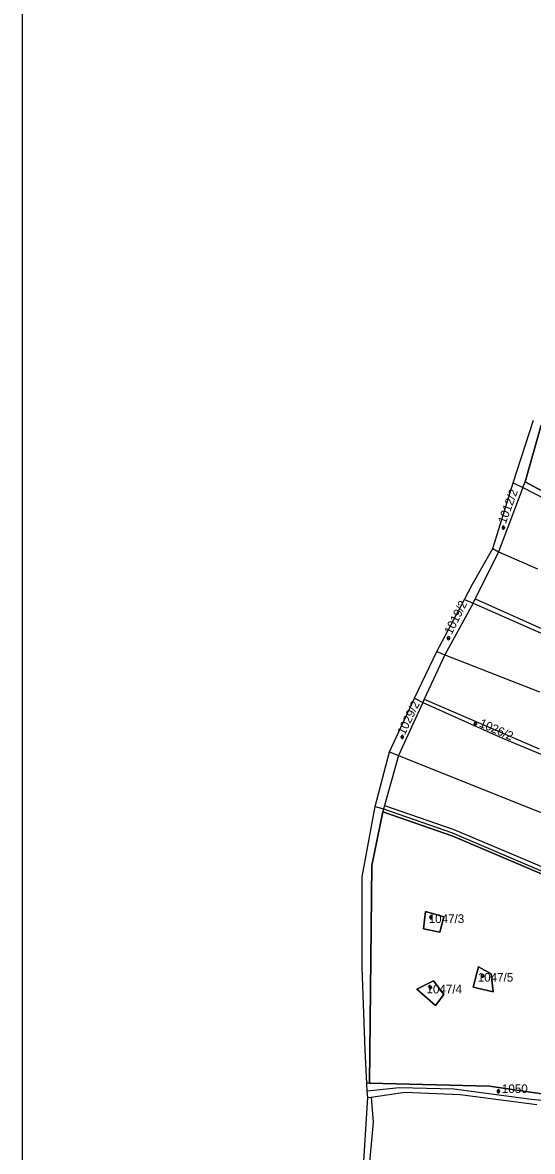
# Model space of a CAD drawing. Extents: x -564810 to -550519, y -1045831 to -1034011.
# Drawn here: x -556362 to -556063, y -1036644 to -1035982 of the extents above; entities that cross this region are included whole.
import ezdxf

# ---------------------------------------------------------------- set-up
doc = ezdxf.new("R2010")
doc.units = 0
for name, color, linetype in [('KN stav', 7, 'Continuous'), ('Parcelní čísla', 7, 'Continuous'), ('Vrstva 4', 7, 'Continuous'), ('Vrstva 63', 7, 'Continuous'), ('zamokř ploch', 7, 'Continuous')]:
    doc.layers.add(name, color=color, linetype=linetype)

msp = doc.modelspace()

# ---------------------------------------------------------------- linework, layer by layer
at = {"layer": 'KN stav'}
for p, q in [((-556074.49, -1036251.77), (-556062.59, -1036215.02)), ((-556058.12, -1036217.86), (-556067.4, -1036251.18)), ((-556067.4, -1036251.18), (-556058.12, -1036217.86)), ((-556086.37, -1036290.34), (-556074.49, -1036251.77)), ((-556068.91, -1036254.44), (-556083.14, -1036292.27)), ((-556074.49, -1036251.77), (-556068.91, -1036254.44)), ((-556068.91, -1036254.44), (-556048.69, -1036264.91)), ((-556067.4, -1036251.18), (-556041.95, -1036265.14)), ((-556041.95, -1036265.14), (-556067.4, -1036251.18)), ((-556098.26, -1036311.13), (-556086.37, -1036290.34)), ((-556083.14, -1036292.27), (-556096.7, -1036319.81)), ((-556086.37, -1036290.34), (-556083.14, -1036292.27)), ((-556083.14, -1036292.27), (-556060.18, -1036302.23)), ((-556102.98, -1036320.19), (-556098.26, -1036311.13)), ((-556119.34, -1036350.74), (-556102.98, -1036320.19)), ((-556098, -1036322.36), (-556114.53, -1036352.6)), ((-556102.98, -1036320.19), (-556098, -1036322.36)), ((-556098, -1036322.36), (-556028.46, -1036352.92)), ((-556096.7, -1036319.81), (-556080.23, -1036327.23)), ((-556080.23, -1036327.23), (-556005.42, -1036360.6)), ((-556132.45, -1036378.17), (-556119.34, -1036350.74)), ((-556114.53, -1036352.6), (-556126.74, -1036378.62)), ((-556119.34, -1036350.74), (-556114.53, -1036352.6)), ((-556114.53, -1036352.6), (-556059.14, -1036374.41)), ((-556147.12, -1036409.55), (-556132.45, -1036378.17)), ((-556127.54, -1036380.68), (-556141.78, -1036411.75)), ((-556132.45, -1036378.17), (-556127.54, -1036380.68)), ((-556127.54, -1036380.68), (-556080.78, -1036401.55)), ((-556126.74, -1036378.62), (-556059.29, -1036407.85)), ((-556080.78, -1036401.55), (-556025.78, -1036424.58)), ((-556155.42, -1036441.68), (-556147.12, -1036409.55)), ((-556141.78, -1036411.75), (-556149.9, -1036440.99)), ((-556147.12, -1036409.55), (-556141.78, -1036411.75)), ((-556141.78, -1036411.75), (-556064.22, -1036442.8)), ((-556163.02, -1036482.87), (-556155.42, -1036441.68)), ((-556155.42, -1036441.68), (-556150.52, -1036442.97)), ((-556149.9, -1036440.99), (-556109.23, -1036455.18)), ((-556151.04, -1036444.73), (-556157.46, -1036476.33)), ((-556157.46, -1036476.33), (-556151.04, -1036444.73)), ((-556109.9, -1036459.08), (-556151.04, -1036444.73)), ((-556151.04, -1036444.73), (-556109.9, -1036459.08)), ((-556150.52, -1036442.97), (-556110.65, -1036456.89)), ((-556064.22, -1036442.8), (-556019.99, -1036459.6)), ((-556109.23, -1036455.18), (-556050.4, -1036480.05)), ((-556110.65, -1036456.89), (-556051.66, -1036482.06)), ((-556046.41, -1036486.13), (-556109.9, -1036459.08)), ((-556109.9, -1036459.08), (-556046.41, -1036486.13)), ((-556157.46, -1036476.33), (-556158.74, -1036603.9)), ((-556158.74, -1036603.9), (-556157.46, -1036476.33)), ((-556163.01, -1036536.16), (-556163.02, -1036482.87)), ((-556126.01, -1036503.19), (-556127.17, -1036513.43)), ((-556127.17, -1036513.43), (-556126.01, -1036503.19)), ((-556115.25, -1036506.36), (-556126.01, -1036503.19)), ((-556126.01, -1036503.19), (-556115.25, -1036506.36)), ((-556117.57, -1036515.44), (-556115.25, -1036506.36)), ((-556115.25, -1036506.36), (-556117.57, -1036515.44)), ((-556127.17, -1036513.43), (-556117.57, -1036515.44)), ((-556117.57, -1036515.44), (-556127.17, -1036513.43)), ((-556161.39, -1036584.59), (-556163.01, -1036536.16)), ((-556094.79, -1036535.67), (-556097.96, -1036547.59)), ((-556097.96, -1036547.59), (-556094.79, -1036535.67)), ((-556087.41, -1036539.78), (-556094.79, -1036535.67)), ((-556094.79, -1036535.67), (-556087.41, -1036539.78)), ((-556086.25, -1036550.34), (-556087.41, -1036539.78)), ((-556087.41, -1036539.78), (-556086.25, -1036550.34)), ((-556121.27, -1036543.9), (-556130.97, -1036548.86)), ((-556130.97, -1036548.86), (-556121.27, -1036543.9)), ((-556115.26, -1036551.92), (-556121.27, -1036543.9)), ((-556121.27, -1036543.9), (-556115.26, -1036551.92)), ((-556097.96, -1036547.59), (-556086.25, -1036550.34)), ((-556086.25, -1036550.34), (-556097.96, -1036547.59)), ((-556130.97, -1036548.86), (-556120.11, -1036558.36)), ((-556120.11, -1036558.36), (-556130.97, -1036548.86)), ((-556120.11, -1036558.36), (-556115.26, -1036551.92)), ((-556115.26, -1036551.92), (-556120.11, -1036558.36)), ((-556160.31, -1036603.88), (-556161.39, -1036584.59)), ((-556158.74, -1036603.9), (-556160.31, -1036603.88)), ((-556160.2, -1036608.66), (-556160.31, -1036603.88)), ((-556141.33, -1036606.61), (-556160.2, -1036608.66)), ((-556158.74, -1036603.9), (-556088.46, -1036605.8)), ((-556088.46, -1036605.8), (-556158.74, -1036603.9)), ((-556109.22, -1036607.49), (-556141.33, -1036606.61)), ((-556063.8, -1036613.5), (-556109.22, -1036607.49)), ((-556088.46, -1036605.8), (-556003.2, -1036618.01)), ((-556003.2, -1036618.01), (-556088.46, -1036605.8)), ((-556164.83, -1036690.82), (-556159.81, -1036612.3)), ((-556159.81, -1036612.3), (-556160.2, -1036608.66)), ((-556159.81, -1036612.3), (-556157.74, -1036612.11)), ((-556157.74, -1036612.11), (-556137.97, -1036609.15)), ((-556157.74, -1036612.11), (-556156.62, -1036626.8)), ((-556137.97, -1036609.15), (-556105.64, -1036610.53)), ((-556105.64, -1036610.53), (-556060.63, -1036616.52)), ((-556029.21, -1036617.22), (-556063.8, -1036613.5)), ((-556156.62, -1036626.8), (-556162.11, -1036685.64))]:
    msp.add_line(p, q, dxfattribs=at)
at = {"layer": 'Vrstva 4'}
for p, q in [((-556068.91, -1036254.44), (-556067.4, -1036251.18)), ((-556098, -1036322.36), (-556096.7, -1036319.81)), ((-556126.74, -1036378.62), (-556127.54, -1036380.68)), ((-556149.9, -1036440.99), (-556150.52, -1036442.97)), ((-556150.52, -1036442.97), (-556151.04, -1036444.73))]:
    msp.add_line(p, q, dxfattribs=at)
at = {"layer": 'Vrstva 63'}
msp.add_lwpolyline([(-550519.28, -1039635.94), (-556362.35, -1039635.94), (-556362.35, -1034682.32), (-550519.28, -1034682.32)], close=True, dxfattribs=at)
at = {"layer": 'zamokř ploch'}
for p, q in [((-556081.24, -1036277.99), (-556079.24, -1036277.99)), ((-556080.74, -1036278.49), (-556080.74, -1036277.49)), ((-556079.74, -1036277.49), (-556079.74, -1036278.49)), ((-556113.43, -1036342.87), (-556111.43, -1036342.87)), ((-556112.93, -1036343.37), (-556112.93, -1036342.37)), ((-556111.93, -1036342.37), (-556111.93, -1036343.37)), ((-556097.66, -1036393.09), (-556095.66, -1036393.09)), ((-556097.16, -1036393.59), (-556097.16, -1036392.59)), ((-556096.16, -1036392.59), (-556096.16, -1036393.59)), ((-556140.56, -1036400.84), (-556138.56, -1036400.84)), ((-556140.06, -1036401.34), (-556140.06, -1036400.34)), ((-556139.06, -1036400.34), (-556139.06, -1036401.34)), ((-556123.74, -1036506.63), (-556121.74, -1036506.63)), ((-556123.24, -1036507.13), (-556123.24, -1036506.13)), ((-556122.24, -1036506.13), (-556122.24, -1036507.13)), ((-556093.41, -1036540.97), (-556091.41, -1036540.97)), ((-556092.91, -1036541.47), (-556092.91, -1036540.47)), ((-556091.91, -1036540.47), (-556091.91, -1036541.47)), ((-556124.09, -1036547.8), (-556122.09, -1036547.8)), ((-556123.59, -1036548.3), (-556123.59, -1036547.3)), ((-556122.59, -1036547.3), (-556122.59, -1036548.3)), ((-556084.13, -1036608.67), (-556082.13, -1036608.67)), ((-556083.63, -1036609.17), (-556083.63, -1036608.17)), ((-556082.63, -1036608.17), (-556082.63, -1036609.17))]:
    msp.add_line(p, q, dxfattribs=at)
for centre, start, end in [((-556080.24, -1036277.49), 0, 180), ((-556080.24, -1036278.49), 180, 0), ((-556112.43, -1036342.37), 0, 180), ((-556112.43, -1036343.37), 180, 0), ((-556096.66, -1036392.59), 0, 180), ((-556096.66, -1036393.59), 180, 0), ((-556139.55, -1036400.34), 0, 180), ((-556139.55, -1036401.34), 180, 0), ((-556122.74, -1036506.13), 0, 180), ((-556122.74, -1036507.13), 180, 0), ((-556092.41, -1036540.47), 0, 180), ((-556092.41, -1036541.47), 180, 0), ((-556123.1, -1036547.3), 0, 180), ((-556123.1, -1036548.3), 180, 0), ((-556083.13, -1036608.17), 0, 180), ((-556083.13, -1036609.17), 180, 0)]:
    msp.add_arc(centre, 0.5, start, end, dxfattribs=at)

# ---------------------------------------------------------------- texts
at = {"layer": 'Parcelní čísla'}
for s, rotation, p in [('1012/2', 69.63155, (-556078.87, -1036276.15)), ('1019/2', 63.456, (-556110.63, -1036341.15)), ('1029/2', 64.61042, (-556138.14, -1036400.11)), ('1026/2', 336.03063, (-556094.84, -1036394.54))]:
    msp.add_text(s, height=5.1, rotation=rotation, dxfattribs=at).set_placement(p)
for s, p in [('1047/3', (-556124.07, -1036510.02)), ('1047/5', (-556095.29, -1036544.4)), ('1047/4', (-556125.36, -1036551.28)), ('1050', (-556081.12, -1036609.73))]:
    msp.add_text(s, height=5.1, dxfattribs=at).set_placement(p)

doc.saveas('drawing.dxf')
